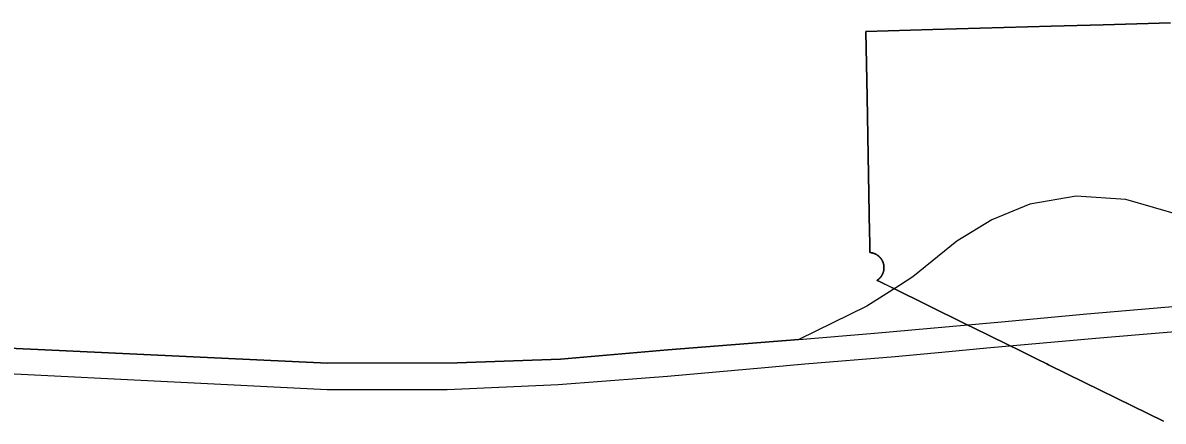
# Model space of a CAD drawing. Extents: x 0 to 34, y 0 to 22.
# Drawn here: x 4.5839 to 4.6444, y 15.7332 to 15.7544 of the extents above; entities that cross this region are included whole.
import ezdxf

# ---------------------------------------------------------------- set-up
doc = ezdxf.new("R2010")
doc.units = 0
for name, color, linetype in [('GM_X_Corporation', 7, 'Continuous'), ('GM_X_Interstate_Route', 7, 'Continuous'), ('GM_X_State_Route', 7, 'Continuous')]:
    doc.layers.add(name, color=color, linetype=linetype)

msp = doc.modelspace()

# ---------------------------------------------------------------- linework, layer by layer
at = {"layer": 'GM_X_Corporation'}
for points in [[(4.644398, 15.73324), (4.642729, 15.73406), (4.640206, 15.7353), (4.638293, 15.73624), (4.638205, 15.736283), (4.637691, 15.736536), (4.636627, 15.737058), (4.636224, 15.737256), (4.635028, 15.737843), (4.633875, 15.73841), (4.629972, 15.740328), (4.629961, 15.740333), (4.629318, 15.740649), (4.629193, 15.74071), (4.629203, 15.740717), (4.629205, 15.740718), (4.629214, 15.740725), (4.629216, 15.740726), (4.629226, 15.740733), (4.629228, 15.740734), (4.629237, 15.740741), (4.629239, 15.740742), (4.629248, 15.740749), (4.62925, 15.740751), (4.629259, 15.740758), (4.629261, 15.740759), (4.62927, 15.740767), (4.629272, 15.740768), (4.629281, 15.740776), (4.629283, 15.740777), (4.629292, 15.740785), (4.629293, 15.740787), (4.629302, 15.740794), (4.629304, 15.740796), (4.629312, 15.740804), (4.629314, 15.740806), (4.629322, 15.740814), (4.629324, 15.740815), (4.629332, 15.740824), (4.629334, 15.740825), (4.629342, 15.740834), (4.629344, 15.740835), (4.629352, 15.740844), (4.629353, 15.740846), (4.629361, 15.740854), (4.629363, 15.740856), (4.62937, 15.740865), (4.629372, 15.740867), (4.629379, 15.740876), (4.629381, 15.740878), (4.629388, 15.740887), (4.62939, 15.740888), (4.629397, 15.740898), (4.629398, 15.7409), (4.629405, 15.740909), (4.629407, 15.740911), (4.629413, 15.74092), (4.629415, 15.740922), (4.629421, 15.740932), (4.629423, 15.740934), (4.629429, 15.740943), (4.629431, 15.740945), (4.629437, 15.740955), (4.629438, 15.740957), (4.629444, 15.740967), (4.629446, 15.740969), (4.629452, 15.740979), (4.629453, 15.740981), (4.629459, 15.740991), (4.62946, 15.740993), (4.629465, 15.741003), (4.629467, 15.741005), (4.629472, 15.741016), (4.629473, 15.741018), (4.629478, 15.741028), (4.62948, 15.74103), (4.629484, 15.741041), (4.629486, 15.741043), (4.62949, 15.741053), (4.629492, 15.741056), (4.629496, 15.741066), (4.629497, 15.741069), (4.629502, 15.741079), (4.629503, 15.741081), (4.629507, 15.741092), (4.629508, 15.741095), (4.629512, 15.741105), (4.629513, 15.741108), (4.629517, 15.741118), (4.629518, 15.741121), (4.629521, 15.741132), (4.629522, 15.741134), (4.629526, 15.741145), (4.629526, 15.741147), (4.62953, 15.741158), (4.629531, 15.741161), (4.629534, 15.741172), (4.629534, 15.741174), (4.629537, 15.741185), (4.629538, 15.741188), (4.629541, 15.741199), (4.629541, 15.741202), (4.629544, 15.741213), (4.629544, 15.741215), (4.629547, 15.741226), (4.629547, 15.741229), (4.629549, 15.74124), (4.62955, 15.741243), (4.629552, 15.741254), (4.629552, 15.741256), (4.629554, 15.741268), (4.629554, 15.74127), (4.629556, 15.741282), (4.629556, 15.741284), (4.629558, 15.741296), (4.629558, 15.741298), (4.629559, 15.74131), (4.62956, 15.741312), (4.62956, 15.741324), (4.629561, 15.741326), (4.629562, 15.741338), (4.629562, 15.74134), (4.629562, 15.741352), (4.629562, 15.741354), (4.629563, 15.741366), (4.629563, 15.741368), (4.629563, 15.74138), (4.629563, 15.741382), (4.629563, 15.741394), (4.629563, 15.741396), (4.629563, 15.741408), (4.629563, 15.74141), (4.629562, 15.741422), (4.629562, 15.741424), (4.629561, 15.741436), (4.629561, 15.741438), (4.629561, 15.74145), (4.62956, 15.741452), (4.629559, 15.741464), (4.629559, 15.741466), (4.629558, 15.741478), (4.629558, 15.74148), (4.629556, 15.741492), (4.629556, 15.741494), (4.629554, 15.741505), (4.629554, 15.741508), (4.629552, 15.741519), (4.629552, 15.741522), (4.62955, 15.741533), (4.629549, 15.741536), (4.629547, 15.741547), (4.629546, 15.741549), (4.629544, 15.741561), (4.629543, 15.741563), (4.629541, 15.741574), (4.62954, 15.741577), (4.629537, 15.741588), (4.629537, 15.74159), (4.629534, 15.741601), (4.629533, 15.741604), (4.62953, 15.741615), (4.629529, 15.741617), (4.629526, 15.741628), (4.629525, 15.741631), (4.629522, 15.741642), (4.629521, 15.741644), (4.629517, 15.741655), (4.629516, 15.741657), (4.629512, 15.741668), (4.629511, 15.741671), (4.629507, 15.741681), (4.629506, 15.741684), (4.629502, 15.741694), (4.629501, 15.741697), (4.629497, 15.741707), (4.629496, 15.741709), (4.629491, 15.74172), (4.62949, 15.741722), (4.629485, 15.741733), (4.629484, 15.741735), (4.629479, 15.741745), (4.629478, 15.741747), (4.629472, 15.741758), (4.629471, 15.74176), (4.629466, 15.74177), (4.629465, 15.741772), (4.629459, 15.741782), (4.629458, 15.741785), (4.629452, 15.741795), (4.629451, 15.741797), (4.629445, 15.741807), (4.629443, 15.741809), (4.629437, 15.741819), (4.629436, 15.741821), (4.62943, 15.74183), (4.629428, 15.741832), (4.629422, 15.741842), (4.62942, 15.741844), (4.629414, 15.741853), (4.629412, 15.741855), (4.629407, 15.741862), (4.629406, 15.741865), (4.629404, 15.741867), (4.629397, 15.741876), (4.629396, 15.741878), (4.629389, 15.741887), (4.629387, 15.741889), (4.62938, 15.741898), (4.629378, 15.7419), (4.629371, 15.741909), (4.629369, 15.741911), (4.629362, 15.741919), (4.62936, 15.741921), (4.629352, 15.74193), (4.629351, 15.741932), (4.629343, 15.74194), (4.629341, 15.741942), (4.629333, 15.74195), (4.629331, 15.741952), (4.629323, 15.74196), (4.629321, 15.741962), (4.629313, 15.74197), (4.629311, 15.741971), (4.629303, 15.741979), (4.629301, 15.741981), (4.629292, 15.741989), (4.62929, 15.74199), (4.629282, 15.741998), (4.62928, 15.742), (4.629271, 15.742007), (4.629269, 15.742008), (4.62926, 15.742016), (4.629258, 15.742017), (4.629249, 15.742024), (4.629247, 15.742026), (4.629238, 15.742033), (4.629236, 15.742034), (4.629226, 15.742041), (4.629224, 15.742043), (4.629215, 15.742049), (4.629213, 15.74205), (4.629203, 15.742057), (4.629201, 15.742058), (4.629192, 15.742065), (4.62919, 15.742066), (4.62918, 15.742072), (4.629178, 15.742073), (4.629168, 15.742079), (4.629166, 15.742081), (4.629155, 15.742086), (4.629153, 15.742087), (4.629143, 15.742093), (4.629141, 15.742094), (4.629131, 15.7421), (4.629129, 15.742101), (4.629118, 15.742106), (4.629116, 15.742107), (4.629106, 15.742112), (4.629104, 15.742113), (4.629093, 15.742118), (4.629091, 15.742119), (4.62908, 15.742124), (4.629078, 15.742125), (4.629067, 15.742129), (4.629065, 15.74213), (4.629054, 15.742135), (4.629052, 15.742136), (4.629041, 15.74214), (4.629039, 15.742141), (4.629028, 15.742144), (4.629026, 15.742145), (4.629015, 15.742149), (4.629012, 15.74215), (4.629001, 15.742153), (4.628999, 15.742154), (4.628988, 15.742158), (4.628986, 15.742158), (4.628975, 15.742161), (4.628972, 15.742162), (4.628961, 15.742165), (4.628959, 15.742166), (4.628947, 15.742168), (4.628945, 15.742169), (4.628934, 15.742172), (4.628931, 15.742172), (4.62892, 15.742175), (4.628918, 15.742175), (4.628906, 15.742177), (4.628904, 15.742178), (4.628892, 15.74218), (4.62889, 15.74218), (4.628879, 15.742182), (4.628876, 15.742182), (4.628865, 15.742184), (4.628862, 15.742184), (4.628851, 15.742186), (4.628848, 15.742186), (4.628837, 15.742187), (4.628834, 15.742187), (4.628823, 15.742188), (4.62882, 15.742189), (4.62881, 15.742731), (4.628809, 15.742798), (4.628801, 15.743216), (4.628668, 15.750451), (4.628604, 15.753914), (4.632157, 15.754017), (4.638438, 15.754198), (4.641192, 15.754277), (4.644762, 15.75438)], [(4.644762, 15.75438), (4.641192, 15.754277), (4.638438, 15.754198), (4.632157, 15.754017), (4.628604, 15.753914), (4.628668, 15.750451), (4.628801, 15.743216), (4.628809, 15.742798), (4.62881, 15.742731), (4.62882, 15.742189), (4.628823, 15.742188), (4.628834, 15.742187), (4.628837, 15.742187), (4.628848, 15.742186), (4.628851, 15.742186), (4.628862, 15.742184), (4.628865, 15.742184), (4.628876, 15.742182), (4.628879, 15.742182), (4.62889, 15.74218), (4.628892, 15.74218), (4.628904, 15.742178), (4.628906, 15.742177), (4.628918, 15.742175), (4.62892, 15.742175), (4.628931, 15.742172), (4.628934, 15.742172), (4.628945, 15.742169), (4.628947, 15.742168), (4.628959, 15.742166), (4.628961, 15.742165), (4.628972, 15.742162), (4.628975, 15.742161), (4.628986, 15.742158), (4.628988, 15.742158), (4.628999, 15.742154), (4.629001, 15.742153), (4.629012, 15.74215), (4.629015, 15.742149), (4.629026, 15.742145), (4.629028, 15.742144), (4.629039, 15.742141), (4.629041, 15.74214), (4.629052, 15.742136), (4.629054, 15.742135), (4.629065, 15.74213), (4.629067, 15.742129), (4.629078, 15.742125), (4.62908, 15.742124), (4.629091, 15.742119), (4.629093, 15.742118), (4.629104, 15.742113), (4.629106, 15.742112), (4.629116, 15.742107), (4.629118, 15.742106), (4.629129, 15.742101), (4.629131, 15.7421), (4.629141, 15.742094), (4.629143, 15.742093), (4.629153, 15.742087), (4.629155, 15.742086), (4.629166, 15.742081), (4.629168, 15.742079), (4.629178, 15.742073), (4.62918, 15.742072), (4.62919, 15.742066), (4.629192, 15.742065), (4.629201, 15.742058), (4.629203, 15.742057), (4.629213, 15.74205), (4.629215, 15.742049), (4.629224, 15.742043), (4.629226, 15.742041), (4.629236, 15.742034), (4.629238, 15.742033), (4.629247, 15.742026), (4.629249, 15.742024), (4.629258, 15.742017), (4.62926, 15.742016), (4.629269, 15.742008), (4.629271, 15.742007), (4.62928, 15.742), (4.629282, 15.741998), (4.62929, 15.74199), (4.629292, 15.741989), (4.629301, 15.741981), (4.629303, 15.741979), (4.629311, 15.741971), (4.629313, 15.74197), (4.629321, 15.741962), (4.629323, 15.74196), (4.629331, 15.741952), (4.629333, 15.74195), (4.629341, 15.741942), (4.629343, 15.74194), (4.629351, 15.741932), (4.629352, 15.74193), (4.62936, 15.741921), (4.629362, 15.741919), (4.629369, 15.741911), (4.629371, 15.741909), (4.629378, 15.7419), (4.62938, 15.741898), (4.629387, 15.741889), (4.629389, 15.741887), (4.629396, 15.741878), (4.629397, 15.741876), (4.629404, 15.741867), (4.629406, 15.741865), (4.629407, 15.741862), (4.629412, 15.741855), (4.629414, 15.741853), (4.62942, 15.741844), (4.629422, 15.741842), (4.629428, 15.741832), (4.62943, 15.74183), (4.629436, 15.741821), (4.629437, 15.741819), (4.629443, 15.741809), (4.629445, 15.741807), (4.629451, 15.741797), (4.629452, 15.741795), (4.629458, 15.741785), (4.629459, 15.741782), (4.629465, 15.741772), (4.629466, 15.74177), (4.629471, 15.74176), (4.629472, 15.741758), (4.629478, 15.741747), (4.629479, 15.741745), (4.629484, 15.741735), (4.629485, 15.741733), (4.62949, 15.741722), (4.629491, 15.74172), (4.629496, 15.741709), (4.629497, 15.741707), (4.629501, 15.741697), (4.629502, 15.741694), (4.629506, 15.741684), (4.629507, 15.741681), (4.629511, 15.741671), (4.629512, 15.741668), (4.629516, 15.741657), (4.629517, 15.741655), (4.629521, 15.741644), (4.629522, 15.741642), (4.629525, 15.741631), (4.629526, 15.741628), (4.629529, 15.741617), (4.62953, 15.741615), (4.629533, 15.741604), (4.629534, 15.741601), (4.629537, 15.74159), (4.629537, 15.741588), (4.62954, 15.741577), (4.629541, 15.741574), (4.629543, 15.741563), (4.629544, 15.741561), (4.629546, 15.741549), (4.629547, 15.741547), (4.629549, 15.741536), (4.62955, 15.741533), (4.629552, 15.741522), (4.629552, 15.741519), (4.629554, 15.741508), (4.629554, 15.741505), (4.629556, 15.741494), (4.629556, 15.741492), (4.629558, 15.74148), (4.629558, 15.741478), (4.629559, 15.741466), (4.629559, 15.741464), (4.62956, 15.741452), (4.629561, 15.74145), (4.629561, 15.741438), (4.629561, 15.741436), (4.629562, 15.741424), (4.629562, 15.741422), (4.629563, 15.74141), (4.629563, 15.741408), (4.629563, 15.741396), (4.629563, 15.741394), (4.629563, 15.741382), (4.629563, 15.74138), (4.629563, 15.741368), (4.629563, 15.741366), (4.629562, 15.741354), (4.629562, 15.741352), (4.629562, 15.74134), (4.629562, 15.741338), (4.629561, 15.741326), (4.62956, 15.741324), (4.62956, 15.741312), (4.629559, 15.74131), (4.629558, 15.741298), (4.629558, 15.741296), (4.629556, 15.741284), (4.629556, 15.741282), (4.629554, 15.74127), (4.629554, 15.741268), (4.629552, 15.741256), (4.629552, 15.741254), (4.62955, 15.741243), (4.629549, 15.74124), (4.629547, 15.741229), (4.629547, 15.741226), (4.629544, 15.741215), (4.629544, 15.741213), (4.629541, 15.741202), (4.629541, 15.741199), (4.629538, 15.741188), (4.629537, 15.741185), (4.629534, 15.741174), (4.629534, 15.741172), (4.629531, 15.741161), (4.62953, 15.741158), (4.629526, 15.741147), (4.629526, 15.741145), (4.629522, 15.741134), (4.629521, 15.741132), (4.629518, 15.741121), (4.629517, 15.741118), (4.629513, 15.741108), (4.629512, 15.741105), (4.629508, 15.741095), (4.629507, 15.741092), (4.629503, 15.741081), (4.629502, 15.741079), (4.629497, 15.741069), (4.629496, 15.741066), (4.629492, 15.741056), (4.62949, 15.741053), (4.629486, 15.741043), (4.629484, 15.741041), (4.62948, 15.74103), (4.629478, 15.741028), (4.629473, 15.741018), (4.629472, 15.741016), (4.629467, 15.741005), (4.629465, 15.741003), (4.62946, 15.740993), (4.629459, 15.740991), (4.629453, 15.740981), (4.629452, 15.740979), (4.629446, 15.740969), (4.629444, 15.740967), (4.629438, 15.740957), (4.629437, 15.740955), (4.629431, 15.740945), (4.629429, 15.740943), (4.629423, 15.740934), (4.629421, 15.740932), (4.629415, 15.740922), (4.629413, 15.74092), (4.629407, 15.740911), (4.629405, 15.740909), (4.629398, 15.7409), (4.629397, 15.740898), (4.62939, 15.740888), (4.629388, 15.740887), (4.629381, 15.740878), (4.629379, 15.740876), (4.629372, 15.740867), (4.62937, 15.740865), (4.629363, 15.740856), (4.629361, 15.740854), (4.629353, 15.740846), (4.629352, 15.740844), (4.629344, 15.740835), (4.629342, 15.740834), (4.629334, 15.740825), (4.629332, 15.740824), (4.629324, 15.740815), (4.629322, 15.740814), (4.629314, 15.740806), (4.629312, 15.740804), (4.629304, 15.740796), (4.629302, 15.740794), (4.629293, 15.740787), (4.629292, 15.740785), (4.629283, 15.740777), (4.629281, 15.740776), (4.629272, 15.740768), (4.62927, 15.740767), (4.629261, 15.740759), (4.629259, 15.740758), (4.62925, 15.740751), (4.629248, 15.740749), (4.629239, 15.740742), (4.629237, 15.740741), (4.629228, 15.740734), (4.629226, 15.740733), (4.629216, 15.740726), (4.629214, 15.740725), (4.629205, 15.740718), (4.629203, 15.740717), (4.629193, 15.74071), (4.629318, 15.740649), (4.629972, 15.740328), (4.633875, 15.73841), (4.635028, 15.737843), (4.636224, 15.737256), (4.636627, 15.737058), (4.637691, 15.736536), (4.638205, 15.736283), (4.638293, 15.73624), (4.640206, 15.7353), (4.642729, 15.73406), (4.644398, 15.73324)]]:
    msp.add_lwpolyline(points, dxfattribs=at)
at = {"layer": 'GM_X_Interstate_Route'}
for points in [[(4.51081, 15.742391), (4.517541, 15.741611), (4.519159, 15.741428), (4.537518, 15.739472), (4.543619, 15.738979), (4.556185, 15.738354), (4.58467, 15.737037)], [(4.625043, 15.737571), (4.629064, 15.73792), (4.635793, 15.738521), (4.640316, 15.738939), (4.645914, 15.739414), (4.651825, 15.73994), (4.653117, 15.740055), (4.658316, 15.740537), (4.66243, 15.74088), (4.665766, 15.74102), (4.669392, 15.741127), (4.673136, 15.74102), (4.677799, 15.740937), (4.684221, 15.740783), (4.685129, 15.740764), (4.688312, 15.740699), (4.695755, 15.740601), (4.699801, 15.74049), (4.706687, 15.740363), (4.718023, 15.740154), (4.727279, 15.739959)], [(4.643099, 15.737847), (4.645649, 15.73806), (4.651649, 15.738609)], [(4.58467, 15.737037), (4.600047, 15.736326), (4.606914, 15.736344), (4.612405, 15.73653), (4.618101, 15.737033), (4.625043, 15.737571)], [(4.632999, 15.736944), (4.635011, 15.737138), (4.640805, 15.737655), (4.643099, 15.737847)], [(4.616904, 15.735546), (4.618082, 15.735637), (4.62325, 15.736091), (4.625361, 15.736276), (4.630149, 15.736669), (4.632999, 15.736944)], [(4.583088, 15.735777), (4.600027, 15.734929), (4.606392, 15.73493), (4.612275, 15.73519), (4.616904, 15.735546)]]:
    msp.add_lwpolyline(points, dxfattribs=at)
at = {"layer": 'GM_X_State_Route'}
for points in [[(4.650555, 15.741009), (4.650088, 15.741387), (4.649065, 15.742176), (4.647957, 15.74287), (4.646671, 15.743557), (4.645328, 15.744156), (4.642398, 15.745006), (4.639757, 15.745185), (4.637297, 15.74476), (4.635292, 15.743923), (4.633435, 15.742792), (4.631096, 15.740907), (4.630378, 15.740448)], [(4.58467, 15.737037), (4.556185, 15.738354), (4.543619, 15.738979), (4.537518, 15.739472), (4.519159, 15.741428), (4.517541, 15.741611), (4.51081, 15.742391)], [(4.630378, 15.740448), (4.628656, 15.739348), (4.625043, 15.737571)], [(4.625043, 15.737571), (4.618101, 15.737033), (4.612405, 15.73653), (4.606914, 15.736344), (4.600047, 15.736326), (4.58467, 15.737037)]]:
    msp.add_lwpolyline(points, dxfattribs=at)

doc.saveas('drawing.dxf')
